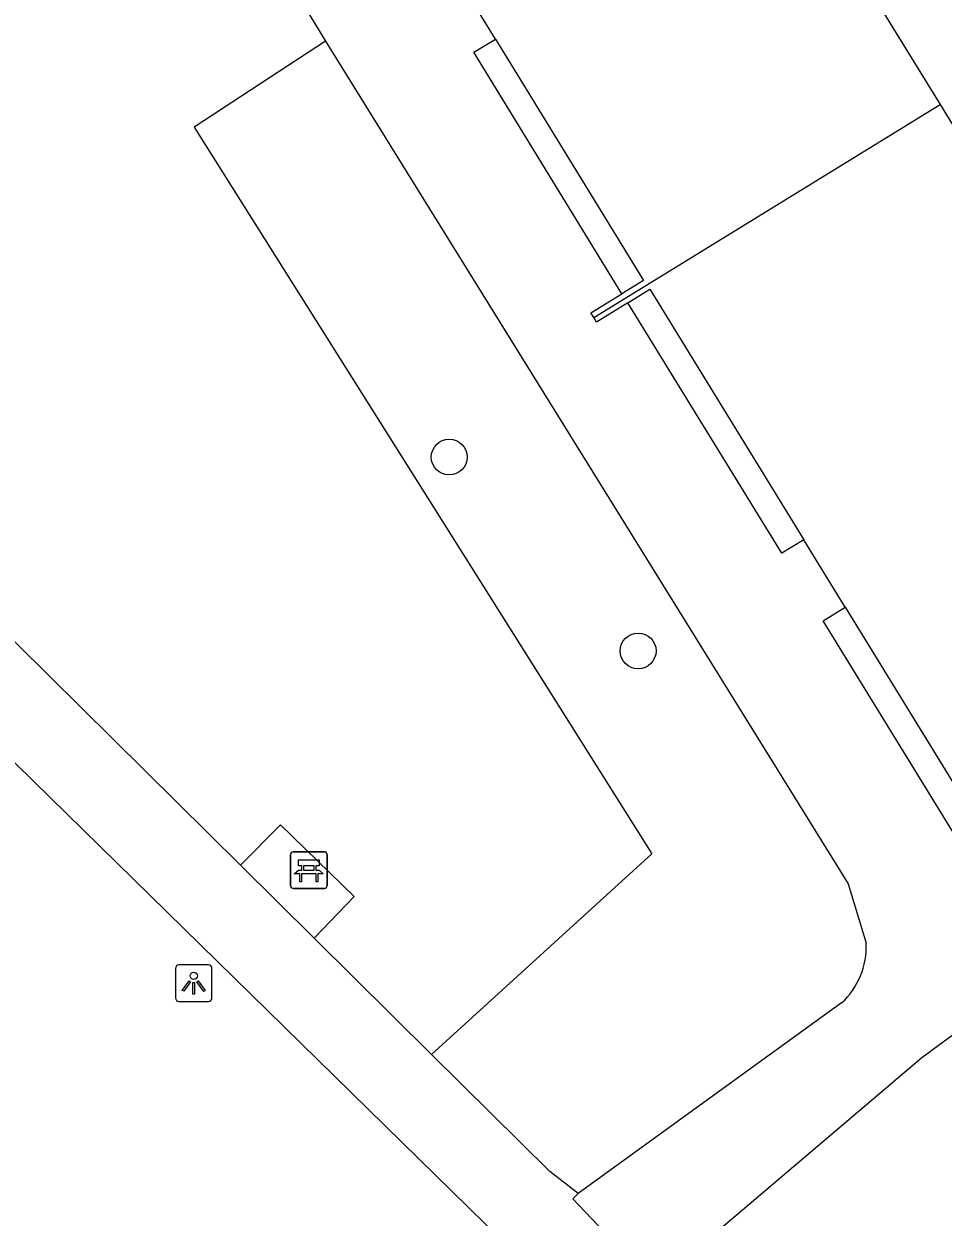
# Model space of a CAD drawing. Extents: x 159040 to 160094, y 381214 to 382518.
# Drawn here: x 159734.33 to 159759.42, y 382052.95 to 382085.52 of the extents above; entities that cross this region are included whole.
import ezdxf

# ---------------------------------------------------------------- set-up
doc = ezdxf.new("R2010")
doc.units = 0
for name, color, linetype in [('IMGEO_Bank', 7, 'Continuous'), ('IMGEO_Boom', 7, 'Continuous'), ('IMGEO_Groenvoorziening', 7, 'Continuous'), ('IMGEO_Lichtpunt', 7, 'Continuous'), ('IMGEO_Pand', 7, 'Continuous'), ('IMGEO_Voetpad_gesloten', 7, 'Continuous'), ('IMGEO_Voetpad_open', 7, 'Continuous')]:
    doc.layers.add(name, color=color, linetype=linetype)

msp = doc.modelspace()

# ---------------------------------------------------------------- linework, layer by layer
at = {"layer": 'IMGEO_Bank'}
for p, q in [((159741.682, 382062.92), (159742.523, 382062.92)), ((159742.523, 382062.92), (159741.682, 382062.92)), ((159741.607, 382061.995), (159741.607, 382062.836)), ((159741.607, 382062.836), (159741.607, 382061.995)), ((159741.916, 382062.426), (159741.916, 382062.532)), ((159741.96, 382062.532), (159741.96, 382062.426)), ((159742.248, 382062.538), (159741.966, 382062.538)), ((159742.254, 382062.426), (159742.254, 382062.532)), ((159742.298, 382062.532), (159742.298, 382062.426)), ((159742.607, 382062.845), (159742.607, 382062.004)), ((159742.607, 382062.004), (159742.607, 382062.845)), ((159742.304, 382062.318), (159741.911, 382062.318)), ((159741.966, 382062.42), (159742.248, 382062.42)), ((159742.532, 382061.92), (159741.691, 382061.92)), ((159741.691, 382061.92), (159742.532, 382061.92))]:
    msp.add_line(p, q, dxfattribs=at)
for points in [[(159741.91, 382062.538), (159741.824, 382062.538), (159741.824, 382062.699), (159742.387, 382062.699), (159742.387, 382062.538), (159742.304, 382062.538)], [(159741.854, 382062.318), (159741.712, 382062.318), (159741.824, 382062.42), (159741.91, 382062.42)], [(159741.904, 382062.311), (159741.904, 382062.104), (159741.861, 382062.104), (159741.861, 382062.311)], [(159742.304, 382062.42), (159742.387, 382062.42), (159742.499, 382062.318), (159742.36, 382062.318)], [(159742.354, 382062.311), (159742.354, 382062.104), (159742.31, 382062.104), (159742.31, 382062.311)]]:
    msp.add_lwpolyline(points, dxfattribs=at)
for centre, radius, start, end in [((159741.685, 382062.842), 0.0779, 92.4484, 184.2845), ((159741.685, 382062.842), 0.0779, 92.4484, 184.2845), ((159742.529, 382062.842), 0.0779, 2.4484, 94.2845), ((159742.529, 382062.842), 0.0779, 2.4484, 94.2845), ((159741.909, 382062.531), 0.00671, 2.8957, 87.1043), ((159741.966, 382062.531), 0.00671, 92.8957, 177.1043), ((159742.248, 382062.531), 0.00671, 2.8957, 87.1043), ((159742.305, 382062.531), 0.00671, 92.8957, 177.1043), ((159741.854, 382062.311), 0.00671, 2.8957, 87.1043), ((159741.911, 382062.311), 0.00671, 92.8957, 177.1043), ((159741.909, 382062.427), 0.00671, 272.8957, 357.1043), ((159741.966, 382062.427), 0.00671, 182.8957, 267.1043), ((159742.248, 382062.427), 0.00671, 272.8957, 357.1043), ((159742.305, 382062.427), 0.00671, 182.8957, 267.1043), ((159742.303, 382062.311), 0.00671, 2.8957, 87.1043), ((159742.36, 382062.311), 0.00671, 92.8957, 177.1043), ((159741.685, 382061.998), 0.0779, 182.4484, 274.2845), ((159741.685, 382061.998), 0.0779, 182.4484, 274.2845), ((159742.529, 382061.998), 0.0779, 272.4484, 4.2845), ((159742.529, 382061.998), 0.0779, 272.4484, 4.2845)]:
    msp.add_arc(centre, radius, start, end, dxfattribs=at)
at = {"layer": 'IMGEO_Boom'}
for centre in [(159745.94, 382073.695), (159751.097, 382068.403)]:
    msp.add_circle(centre, 0.489, dxfattribs=at)
at = {"layer": 'IMGEO_Groenvoorziening'}
msp.add_lwpolyline([(159742.562, 382085.045), (159738.982, 382082.698), (159751.468, 382062.861), (159745.459, 382057.39)], dxfattribs=at)
at = {"layer": 'IMGEO_Lichtpunt'}
for p, q in [((159738.468, 382059.737), (159738.468, 382058.93)), ((159738.468, 382059.737), (159738.468, 382058.93)), ((159739.37, 382059.832), (159738.562, 382059.832)), ((159739.37, 382059.832), (159738.562, 382059.832)), ((159739.464, 382058.93), (159739.464, 382059.737)), ((159739.464, 382058.93), (159739.464, 382059.737)), ((159738.562, 382058.836), (159739.37, 382058.836)), ((159738.562, 382058.836), (159739.37, 382058.836))]:
    msp.add_line(p, q, dxfattribs=at)
for points in [[(159738.842, 382059.401), (159738.881, 382059.373), (159738.693, 382059.111), (159738.655, 382059.138), (159738.842, 382059.401)], [(159738.944, 382059.353), (159738.991, 382059.353), (159738.991, 382059.031), (159738.944, 382059.031), (159738.944, 382059.353)], [(159739.054, 382059.373), (159739.092, 382059.4), (159739.279, 382059.138), (159739.24, 382059.11), (159739.054, 382059.373)]]:
    msp.add_lwpolyline(points, dxfattribs=at)
msp.add_circle((159738.967, 382059.535), 0.0994, dxfattribs=at)
for centre, start, end in [((159738.562, 382059.737), 90, 180), ((159738.562, 382059.737), 90, 180), ((159739.37, 382059.737), 0, 90), ((159739.37, 382059.737), 0, 90), ((159738.562, 382058.93), 180, 270), ((159738.562, 382058.93), 180, 270), ((159739.37, 382058.93), 270, 0), ((159739.37, 382058.93), 270, 360)]:
    msp.add_arc(centre, 0.0946, start, end, dxfattribs=at)
at = {"layer": 'IMGEO_Pand'}
for points in [[(159749.686, 382099.024), (159752.199, 382094.935), (159754.663, 382090.925), (159757.803, 382085.814), (159759.338, 382083.317)], [(159747.203, 382085.105), (159746.073, 382086.948)], [(159747.203, 382085.105), (159751.24, 382078.513), (159750.65, 382078.151)], [(159749.884, 382077.505), (159759.338, 382083.317)], [(159759.338, 382083.317), (159760.971, 382080.66), (159764.217, 382075.377), (159766.568, 382071.552), (159769.07, 382067.479)], [(159750.818, 382077.906), (159751.418, 382078.275), (159755.62, 382071.437)], [(159749.884, 382077.505), (159749.806, 382077.632), (159750.65, 382078.151)], [(159750.818, 382077.906), (159749.961, 382077.379), (159749.884, 382077.505)], [(159756.752, 382069.595), (159755.62, 382071.437)], [(159756.752, 382069.595), (159760.99, 382062.698), (159760.39, 382062.329)]]:
    msp.add_lwpolyline(points, dxfattribs=at)
at = {"layer": 'IMGEO_Voetpad_gesloten'}
for points in [[(159734.56, 382098.23), (159742.562, 382085.045)], [(159712.595, 382086.474), (159722.22, 382076.964), (159747.387, 382052.306)], [(159742.562, 382085.045), (159756.828, 382062.044), (159757.32, 382060.424)], [(159750.65, 382078.151), (159746.616, 382084.744), (159747.203, 382085.105)], [(159755.62, 382071.437), (159755.019, 382071.068), (159750.818, 382077.906)], [(159740.244, 382062.552), (159730.658, 382072.04)], [(159752.219, 382051.27), (159752.618, 382052.021), (159758.843, 382057.306), (159762.472, 382059.969), (159777.409, 382069.554)], [(159760.39, 382062.329), (159756.151, 382069.226), (159756.752, 382069.595)], [(159742.252, 382060.564), (159740.244, 382062.552)], [(159745.459, 382057.39), (159742.252, 382060.564)], [(159756.652, 382058.793), (159749.456, 382053.588)], [(159749.456, 382053.588), (159748.685, 382054.197), (159745.459, 382057.39)], [(159752.53, 382050.35), (159752.385, 382050.212), (159749.311, 382053.45), (159749.456, 382053.588)]]:
    msp.add_lwpolyline(points, dxfattribs=at)
msp.add_arc((159755.241, 382060.323), 2.082, 312.6825, 2.7729, dxfattribs=at)
at = {"layer": 'IMGEO_Voetpad_open'}
msp.add_lwpolyline([(159742.252, 382060.564), (159743.342, 382061.704), (159741.334, 382063.658), (159740.244, 382062.552)], dxfattribs=at)

doc.saveas('drawing.dxf')
